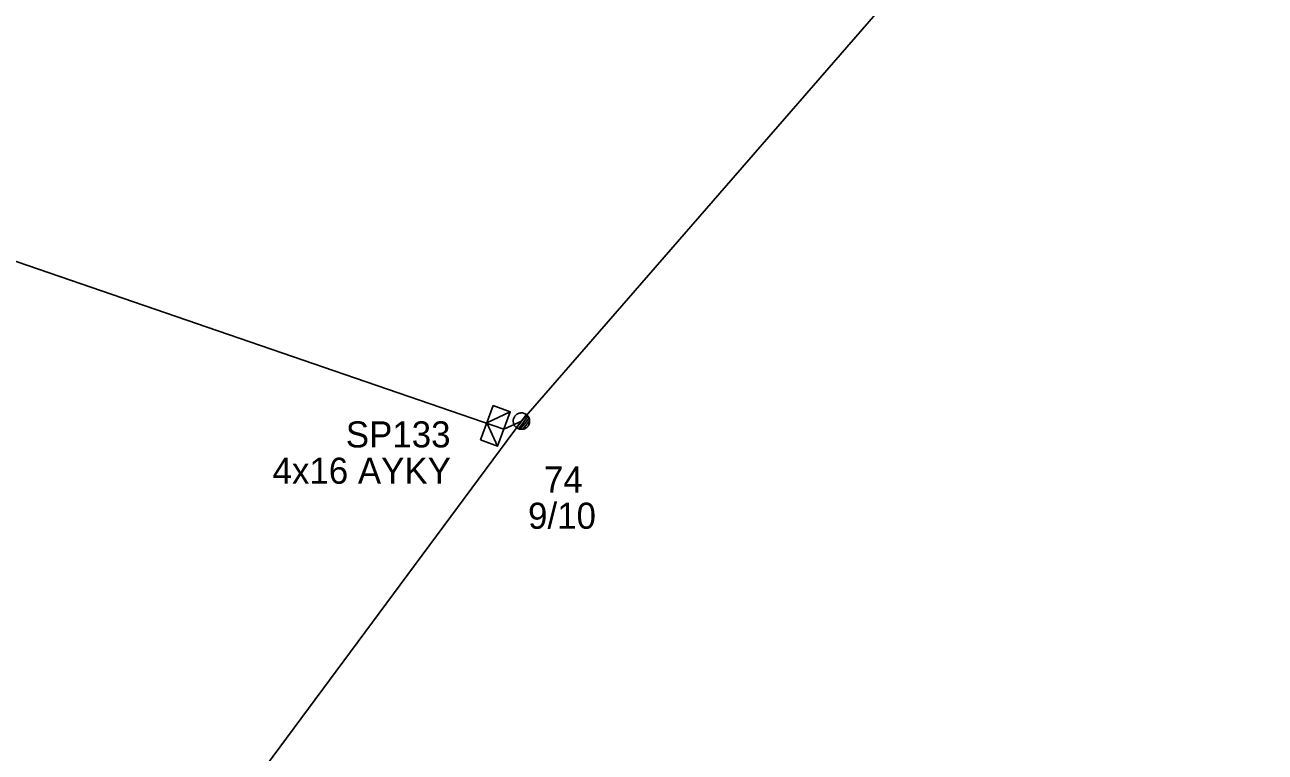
# Model space of a CAD drawing. Extents: x -748492 to -735633, y -1146251 to -1139940.
# Drawn here: x -742472.5 to -742424.94, y -1141261.67 to -1141233.79 of the extents above; entities that cross this region are included whole.
import ezdxf

# ---------------------------------------------------------------- set-up
doc = ezdxf.new("R2010")
doc.units = 0
for name, color, linetype in [('Vrstva 1', 7, 'Continuous'), ('Vrstva 12', 7, 'Continuous'), ('Vrstva 13', 7, 'Continuous'), ('Vrstva 14', 7, 'Continuous'), ('Vrstva 2', 7, 'Continuous'), ('Vrstva 31', 7, 'Continuous'), ('Vrstva 33', 7, 'Continuous'), ('Vrstva 52', 7, 'Continuous'), ('Vrstva 54', 7, 'Continuous'), ('Vrstva 59', 7, 'Continuous'), ('Vrstva 9', 7, 'Continuous')]:
    doc.layers.add(name, color=color, linetype=linetype)

# ---------------------------------------------------------------- blocks, each defined once
blk = doc.blocks.new('NN440')
at = {"layer": 'Vrstva 2'}
for points in [[(0.631, -0.004), (0.627, 0.062), (0.617, 0.127), (0.6, 0.191), (0.577, 0.252), (0.547, 0.311), (0.511, 0.366), (0.469, 0.417), (0.423, 0.464), (0.371, 0.505), (0.316, 0.542), (0.257, 0.571), (0.196, 0.595), (0.132, 0.612), (0.067, 0.622), (0.001, 0.626), (-0.065, 0.622), (-0.13, 0.612), (-0.194, 0.595), (-0.255, 0.571), (-0.314, 0.542), (-0.369, 0.505), (-0.42, 0.464), (-0.467, 0.417), (-0.509, 0.366), (-0.544, 0.311), (-0.574, 0.252), (-0.598, 0.191), (-0.615, 0.127), (-0.626, 0.062), (-0.629, -0.004), (-0.626, -0.07), (-0.615, -0.135), (-0.598, -0.199), (-0.574, -0.26), (-0.544, -0.319), (-0.509, -0.374), (-0.467, -0.426), (-0.42, -0.472), (-0.369, -0.514), (-0.314, -0.55), (-0.255, -0.58), (-0.194, -0.603), (-0.13, -0.62), (-0.065, -0.631), (0.001, -0.634), (0.067, -0.631), (0.132, -0.62), (0.196, -0.603), (0.257, -0.58), (0.316, -0.55), (0.371, -0.514), (0.423, -0.472), (0.469, -0.426), (0.511, -0.374), (0.547, -0.319), (0.577, -0.26), (0.6, -0.199), (0.617, -0.135), (0.627, -0.07), (0.631, -0.004)], [(-0.631, 0), (0.629, 0)], [(-0.601, -0.177), (0.57, -0.177)], [(-0.513, -0.325), (0.501, -0.325)], [(-0.375, -0.473), (0.353, -0.473)]]:
    blk.add_lwpolyline(points, dxfattribs=at)
blk = doc.blocks.new('NN630')
at = {"layer": 'Vrstva 9'}
for points in [[(-0.003, -0.7), (-0.703, 0)], [(-0.703, -0.7), (-0.703, 0), (0.697, 0), (0.697, -0.7)], [(-0.003, -0.7), (0.697, 0)], [(-0.703, -0.7), (0.697, -0.7)]]:
    blk.add_lwpolyline(points, dxfattribs=at)

msp = doc.modelspace()

# ---------------------------------------------------------------- linework, layer by layer
at = {"layer": 'Vrstva 1'}
msp.add_lwpolyline([(-742256.596, -1141175.41), (-742282.97, -1141171.66), (-742315.22, -1141163.23), (-742347.84, -1141166.52), (-742383.69, -1141173.21), (-742409.32, -1141200.59), (-742434.14, -1141226.78), (-742453.46, -1141248.98), (-742470.088, -1141271.411)], dxfattribs=at)
at = {"layer": 'Vrstva 52'}
msp.add_lwpolyline([(-742453.46, -1141248.98), (-742454.13, -1141249.29)], dxfattribs=at)
at = {"layer": 'Vrstva 59'}
msp.add_lwpolyline([(-742454.13, -1141249.29), (-742487, -1141238)], dxfattribs=at)

# ---------------------------------------------------------------- block references
at = {"layer": 'Vrstva 13', "xscale": 0.49999999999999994, "yscale": 0.5000000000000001, "rotation": 52.08453327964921}
msp.add_blockref('NN440', (-742453.46, -1141248.98), dxfattribs=at)
at = {"layer": 'Vrstva 31', "rotation": -110.34134251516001}
msp.add_blockref('NN630', (-742454.13, -1141249.29), dxfattribs=at)

# ---------------------------------------------------------------- texts
at = {"layer": 'Vrstva 12'}
msp.add_text('9/10', height=1, rotation=0.029, dxfattribs=at).set_placement((-742453.204, -1141253.108))
at = {"layer": 'Vrstva 14'}
msp.add_text('74', height=1, rotation=0.022, dxfattribs=at).set_placement((-742452.594, -1141251.72))
at = {"layer": 'Vrstva 33'}
msp.add_text('SP133', height=1, rotation=0.047, dxfattribs=at).set_placement((-742460.192, -1141249.991))
at = {"layer": 'Vrstva 54'}
msp.add_text('4x16 AYKY', height=1, rotation=0.002, dxfattribs=at).set_placement((-742463, -1141251.382))

doc.saveas('drawing.dxf')
